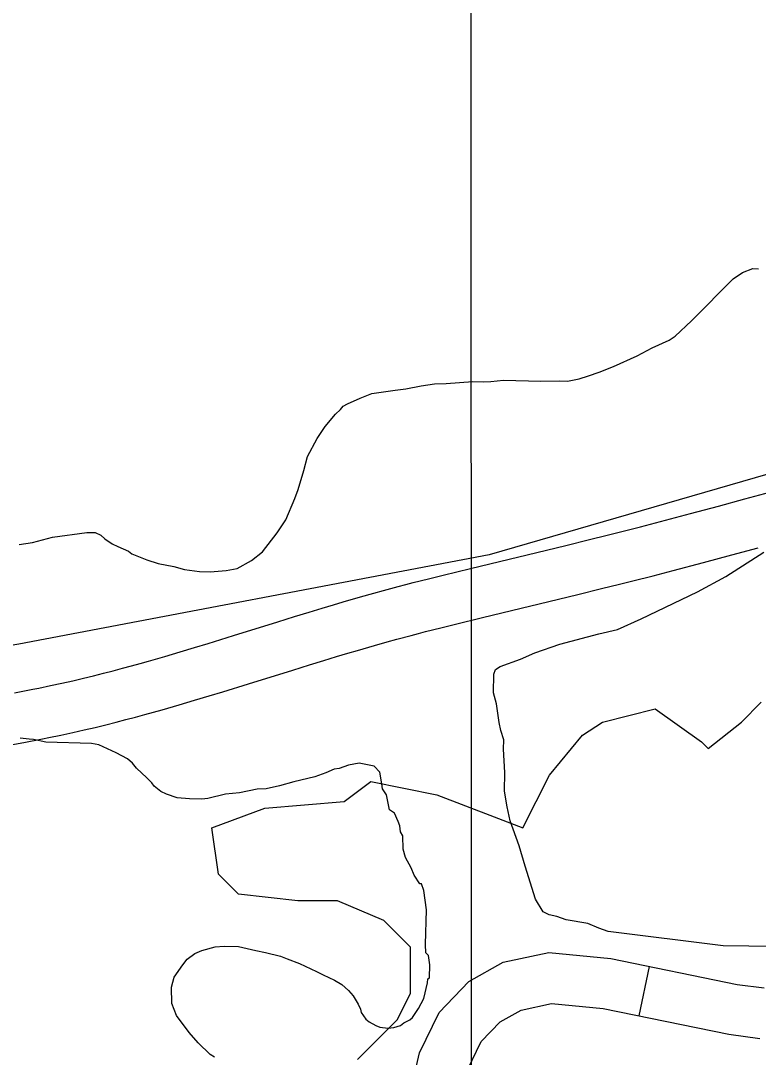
# Model space of a CAD drawing. Extents: x 3263578 to 3301413, y 764927 to 798602.
# Drawn here: x 3296288 to 3296726, y 785305 to 785920 of the extents above; entities that cross this region are included whole.
import ezdxf

# ---------------------------------------------------------------- set-up
doc = ezdxf.new("R2010")
doc.units = 0
for name, color, linetype in [('V-GRID-MAJR', 7, 'Continuous'), ('V-ROAD-CNTR', 7, 'Continuous'), ('V-SITE-VEGE', 7, 'Continuous'), ('V-TOPO-SHOR', 7, 'Continuous')]:
    doc.layers.add(name, color=color, linetype=linetype)

msp = doc.modelspace()

# ---------------------------------------------------------------- linework, layer by layer
at = {"layer": 'V-GRID-MAJR'}
msp.add_spline([(3296559.42, 775831.54), (3296556.78, 781892.48), (3296554.13, 787954.52), (3296551.49, 794016.58), (3296551.49, 794017.63)], degree=3, dxfattribs=at)
at = {"layer": 'V-ROAD-CNTR'}
msp.add_line((3296660.74, 785358.79), (3296654.74, 785329.4), dxfattribs=at)
for points in [[(3296717.69, 785636.26), (3296732.38, 785640.29)], [(3296284.01, 785521.22), (3296294.96, 785523.3), (3296298.47, 785523.99), (3296305.42, 785525.42), (3296312.12, 785526.87), (3296318.61, 785528.34), (3296324.89, 785529.82), (3296330.96, 785531.3), (3296336.85, 785532.79), (3296342.54, 785534.26), (3296348.06, 785535.73), (3296353.4, 785537.18), (3296358.57, 785538.61), (3296363.57, 785540.02), (3296373.29, 785542.81), (3296382.4, 785545.5), (3296390.93, 785548.06), (3296398.93, 785550.5), (3296413.97, 785555.14), (3296440.36, 785563.35), (3296450.29, 785566.43), (3296459, 785569.1), (3296466.64, 785571.41), (3296473.34, 785573.41), (3296479.22, 785575.15), (3296489.51, 785578.13), (3296497.27, 785580.32), (3296503.12, 785581.93), (3296511.87, 785584.28), (3296516.28, 785585.43), (3296520.69, 785586.56), (3296529.91, 785588.88), (3296538.55, 785591.04), (3296554.75, 785595.01), (3296611.33, 785608.7), (3296625.42, 785612.15), (3296635.97, 785614.76), (3296643.87, 785616.74), (3296655.7, 785619.75), (3296667.51, 785622.81), (3296685.35, 785627.52), (3296702.05, 785632.01), (3296717.73, 785636.27)], [(3296278.4, 785489.68), (3296289.53, 785491.73), (3296300.66, 785493.85), (3296304.38, 785494.58), (3296311.61, 785496.07), (3296318.61, 785497.58), (3296325.37, 785499.11), (3296331.89, 785500.65), (3296338.19, 785502.19), (3296344.28, 785503.72), (3296350.16, 785505.24), (3296355.84, 785506.75), (3296361.33, 785508.24), (3296366.64, 785509.71), (3296371.78, 785511.16), (3296381.69, 785514.01), (3296390.95, 785516.74), (3296399.61, 785519.34), (3296407.72, 785521.81), (3296422.86, 785526.48), (3296449.25, 785534.7), (3296459.12, 785537.75), (3296467.74, 785540.4), (3296475.29, 785542.68), (3296481.88, 785544.66), (3296487.64, 785546.36), (3296497.76, 785549.28), (3296505.33, 785551.42), (3296511, 785552.98), (3296519.55, 785555.28), (3296523.8, 785556.39), (3296528.07, 785557.49), (3296537.19, 785559.78), (3296545.75, 785561.91), (3296561.85, 785565.87), (3296618.42, 785579.55), (3296632.59, 785583.02), (3296643.22, 785585.65), (3296651.21, 785587.65), (3296663.16, 785590.69), (3296675.12, 785593.79), (3296693.07, 785598.54), (3296709.88, 785603.05), (3296725.59, 785607.32)], [(3296517.96, 785279.23), (3296524.44, 785307.5), (3296536.21, 785331.49), (3296553.69, 785349.86), (3296574.08, 785361.26), (3296601.19, 785367.1), (3296638.04, 785363.43), (3296713.09, 785348.09), (3296729.17, 785345.96)], [(3296552.91, 785297.41), (3296561.12, 785314.14), (3296572.29, 785325.89), (3296584.79, 785332.88), (3296602.9, 785336.78), (3296633.54, 785333.73), (3296708.11, 785318.49), (3296726.56, 785316.05)]]:
    msp.add_lwpolyline(points, dxfattribs=at)
at = {"layer": 'V-SITE-VEGE'}
for p, q in [((3296710.79, 785766.97), (3296716.33, 785770.76)), ((3296716.33, 785770.76), (3296722.31, 785773.05)), ((3296722.31, 785773.05), (3296725.76, 785772.95)), ((3296702.15, 785758.34), (3296710.79, 785766.97)), ((3296695.03, 785751.15), (3296702.15, 785758.34)), ((3296685.88, 785742.05), (3296695.03, 785751.15)), ((3296676.24, 785732.96), (3296685.88, 785742.05)), ((3296672.72, 785730.59), (3296676.24, 785732.96)), ((3296653.69, 785721.28), (3296662.71, 785725.95)), ((3296662.71, 785725.95), (3296672.72, 785730.59)), ((3296639.69, 785714.79), (3296653.69, 785721.28)), ((3296631.21, 785711.58), (3296639.69, 785714.79)), ((3296566.9, 785706.06), (3296574.33, 785706.83)), ((3296574.33, 785706.83), (3296596.51, 785706.18)), ((3296596.51, 785706.18), (3296607.37, 785706.36)), ((3296607.37, 785706.36), (3296612.3, 785706.21)), ((3296612.3, 785706.21), (3296619.25, 785707.49)), ((3296619.25, 785707.49), (3296624.73, 785709.3)), ((3296624.73, 785709.3), (3296631.21, 785711.58)), ((3296496.14, 785698.77), (3296510.01, 785700.83)), ((3296510.01, 785700.83), (3296516.45, 785701.62)), ((3296516.45, 785701.62), (3296525.38, 785703.33)), ((3296525.38, 785703.33), (3296533.31, 785704.59)), ((3296533.31, 785704.59), (3296540.23, 785704.88)), ((3296540.23, 785704.88), (3296556.04, 785705.89)), ((3296556.04, 785705.89), (3296562.45, 785705.7)), ((3296562.45, 785705.7), (3296566.9, 785706.06)), ((3296481.65, 785692.78), (3296489.15, 785696.01)), ((3296489.15, 785696.01), (3296496.14, 785698.77)), ((3296474.56, 785686.57), (3296477.61, 785689.44)), ((3296477.61, 785689.44), (3296479.14, 785691.37)), ((3296479.14, 785691.37), (3296481.65, 785692.78)), ((3296468.43, 785679.35), (3296474.56, 785686.57)), ((3296463.78, 785672.09), (3296468.43, 785679.35)), ((3296458.03, 785661.4), (3296463.78, 785672.09)), ((3296455.82, 785653.08), (3296458.03, 785661.4)), ((3296452.53, 785641.83), (3296455.82, 785653.08)), ((3296450.4, 785636.46), (3296452.53, 785641.83)), ((3296445.09, 785623.79), (3296450.4, 785636.46)), ((3296439.93, 785616.05), (3296445.09, 785623.79)), ((3296306.64, 785613.54), (3296326.95, 785616.4)), ((3296326.95, 785616.4), (3296331.88, 785616.25)), ((3296331.88, 785616.25), (3296335.29, 785614.68)), ((3296335.29, 785614.68), (3296337.7, 785612.63)), ((3296431.22, 785604.96), (3296439.93, 785616.05)), ((3296286.78, 785609.19), (3296294.71, 785610.44)), ((3296294.71, 785610.44), (3296306.64, 785613.54)), ((3296337.7, 785612.63), (3296342.05, 785609.54)), ((3296342.05, 785609.54), (3296345.45, 785607.96)), ((3296345.45, 785607.96), (3296351.79, 785605.31)), ((3296351.79, 785605.31), (3296353.72, 785603.77)), ((3296353.72, 785603.77), (3296362.49, 785600.06)), ((3296424.65, 785599.72), (3296431.22, 785604.96)), ((3296362.49, 785600.06), (3296369.33, 785597.89)), ((3296369.33, 785597.89), (3296378.66, 785596.13)), ((3296378.66, 785596.13), (3296385.02, 785594.47)), ((3296416.12, 785595.03), (3296424.65, 785599.72)), ((3296385.02, 785594.47), (3296393.87, 785593.22)), ((3296393.87, 785593.22), (3296400.28, 785593.03)), ((3296400.28, 785593.03), (3296409.67, 785593.74)), ((3296409.67, 785593.74), (3296416.12, 785595.03)), ((3296292.76, 785493.56), (3296287.35, 785494.21)), ((3296295.22, 785493.49), (3296292.76, 785493.56)), ((3296302.58, 785491.79), (3296295.22, 785493.49)), ((3296329.69, 785491), (3296302.58, 785491.79)), ((3296334.11, 785490.38), (3296329.69, 785491)), ((3296344.33, 785485.64), (3296334.11, 785490.38)), ((3296351.13, 785481.98), (3296344.33, 785485.64)), ((3296354.02, 785479.43), (3296351.13, 785481.98)), ((3296356.4, 785476.4), (3296354.02, 785479.43)), ((3296488.71, 785479.43), (3296482.26, 785478.14)), ((3296497.54, 785477.69), (3296488.71, 785479.43)), ((3296362.65, 785470.79), (3296356.4, 785476.4)), ((3296468.81, 785473.6), (3296462.33, 785471.32)), ((3296473.81, 785475.92), (3296468.81, 785473.6)), ((3296476.78, 785476.32), (3296473.81, 785475.92)), ((3296482.26, 785478.14), (3296476.78, 785476.32)), ((3296500.9, 785474.14), (3296497.54, 785477.69)), ((3296502.17, 785467.19), (3296500.9, 785474.14)), ((3296365.52, 785467.74), (3296362.65, 785470.79)), ((3296366.94, 785465.73), (3296365.52, 785467.74)), ((3296449.9, 785468.23), (3296441.45, 785466.01)), ((3296462.33, 785471.32), (3296449.9, 785468.23)), ((3296502.58, 785464.22), (3296502.17, 785467.19)), ((3296370.8, 785462.66), (3296366.94, 785465.73)), ((3296374.2, 785461.08), (3296370.8, 785462.66)), ((3296380.55, 785458.92), (3296374.2, 785461.08)), ((3296409.23, 785461.03), (3296398.79, 785458.38)), ((3296417.64, 785461.78), (3296409.23, 785461.03)), ((3296428.07, 785463.94), (3296417.64, 785461.78)), ((3296433.5, 785464.27), (3296428.07, 785463.94)), ((3296441.45, 785466.01), (3296433.5, 785464.27)), ((3296504.94, 785460.69), (3296502.58, 785464.22)), ((3296506.65, 785451.76), (3296504.94, 785460.69)), ((3296387.93, 785458.21), (3296380.55, 785458.92)), ((3296395.33, 785457.99), (3296387.93, 785458.21)), ((3296398.79, 785458.38), (3296395.33, 785457.99)), ((3296509.55, 785449.71), (3296506.65, 785451.76)), ((3296511.87, 785444.7), (3296509.55, 785449.71)), ((3296512.79, 785442.21), (3296511.87, 785444.7)), ((3296513.18, 785438.74), (3296512.79, 785442.21)), ((3296514.58, 785436.24), (3296513.18, 785438.74)), ((3296514.85, 785428.33), (3296514.58, 785436.24)), ((3296516.18, 785423.36), (3296514.85, 785428.33)), ((3296519.46, 785417.34), (3296516.18, 785423.36)), ((3296521.3, 785412.85), (3296519.46, 785417.34)), ((3296524.6, 785407.82), (3296521.3, 785412.85)), ((3296525.59, 785407.79), (3296524.6, 785407.82)), ((3296526.95, 785403.8), (3296525.59, 785407.79)), ((3296528.59, 785392.41), (3296526.95, 785403.8)), ((3296527.99, 785371.7), (3296528.59, 785392.41)), ((3296391.16, 785366.34), (3296395.16, 785368.2)), ((3296395.16, 785368.2), (3296403.12, 785370.43)), ((3296403.12, 785370.43), (3296408.56, 785370.76)), ((3296408.56, 785370.76), (3296416.94, 785370.52)), ((3296416.94, 785370.52), (3296427.23, 785368.24)), ((3296427.23, 785368.24), (3296433.12, 785367.08)), ((3296528.33, 785366.76), (3296527.99, 785371.7)), ((3296384.05, 785359.64), (3296386.62, 785363.02)), ((3296386.62, 785363.02), (3296391.16, 785366.34)), ((3296433.12, 785367.08), (3296441.94, 785364.85)), ((3296441.94, 785364.85), (3296445.83, 785363.26)), ((3296445.83, 785363.26), (3296453.16, 785360.58)), ((3296529.77, 785365.23), (3296528.33, 785366.76)), ((3296530.6, 785359.78), (3296529.77, 785365.23)), ((3296378.91, 785352.39), (3296384.05, 785359.64)), ((3296453.16, 785360.58), (3296463.38, 785355.83)), ((3296463.38, 785355.83), (3296467.27, 785353.75)), ((3296530.37, 785351.9), (3296530.6, 785359.78)), ((3296377.26, 785346.52), (3296378.91, 785352.39)), ((3296467.27, 785353.75), (3296474.08, 785350.59)), ((3296474.08, 785350.59), (3296478.45, 785347.99)), ((3296529.29, 785348.97), (3296529.36, 785351.43)), ((3296529.36, 785351.43), (3296530.37, 785351.9)), ((3296377.46, 785336.65), (3296377.26, 785346.52)), ((3296478.45, 785347.99), (3296482.29, 785344.43)), ((3296482.29, 785344.43), (3296485.16, 785341.38)), ((3296527.05, 785339.66), (3296529.29, 785348.97)), ((3296485.16, 785341.38), (3296487.97, 785336.36)), ((3296523.91, 785333.83), (3296527.05, 785339.66)), ((3296380.21, 785329.66), (3296377.46, 785336.65)), ((3296487.97, 785336.36), (3296489.36, 785333.36)), ((3296489.36, 785333.36), (3296489.8, 785331.38)), ((3296489.8, 785331.38), (3296492.64, 785327.35)), ((3296520.3, 785328.51), (3296523.91, 785333.83)), ((3296387.81, 785319.57), (3296380.21, 785329.66)), ((3296492.64, 785327.35), (3296494.57, 785325.81)), ((3296494.57, 785325.81), (3296498.46, 785323.72)), ((3296513.26, 785323.78), (3296515.27, 785325.2)), ((3296515.27, 785325.2), (3296518.78, 785327.07)), ((3296518.78, 785327.07), (3296520.3, 785328.51)), ((3296393.06, 785313.49), (3296387.81, 785319.57)), ((3296498.46, 785323.72), (3296500.89, 785322.66)), ((3296500.89, 785322.66), (3296505.81, 785322.03)), ((3296505.81, 785322.03), (3296509.27, 785322.42)), ((3296509.27, 785322.42), (3296513.26, 785323.78)), ((3296400.25, 785306.37), (3296393.06, 785313.49)), ((3296402.68, 785304.82), (3296400.25, 785306.37))]:
    msp.add_line(p, q, dxfattribs=at)
msp.add_lwpolyline([(3296735.25, 785370.52), (3296704.74, 785371.01), (3296636.45, 785379.5), (3296630.93, 785381.44), (3296624.5, 785384.32), (3296611.59, 785386.37), (3296606.07, 785388.31), (3296601.46, 785389.31), (3296597.8, 785391.22), (3296593.29, 785398.69), (3296587.13, 785418.21), (3296583.63, 785430.29), (3296578.32, 785445.17), (3296576.6, 785453.52), (3296574.9, 785462.79), (3296575.08, 785473.89), (3296574.38, 785487.77), (3296574.47, 785493.32), (3296572.71, 785498.89), (3296571.86, 785503.53), (3296570.19, 785514.66), (3296568.44, 785521.16), (3296568.62, 785532.25), (3296569.59, 785535.01), (3296572.39, 785536.81), (3296584.48, 785541.24), (3296592.86, 785544.81), (3296607.75, 785550.12), (3296630.96, 785556.21), (3296642.1, 785558.81), (3296656.07, 785565.06), (3296689.62, 785581.17), (3296706.41, 785590.14), (3296728.84, 785604.58)], dxfattribs=at)
at = {"layer": 'V-TOPO-SHOR'}
for points in [[(3296898.07, 785699.28), (3296565.89, 785603.03), (3296286.68, 785550.1), (3295949.7, 785492.36)], [(3296487.64, 785303.42), (3296511.22, 785326.99), (3296519.08, 785342.71), (3296519.08, 785370.21), (3296503.37, 785385.93), (3296475.86, 785397.72), (3296452.29, 785397.72), (3296416.92, 785401.66), (3296405.14, 785413.45), (3296401.21, 785440.95), (3296432.65, 785452.74), (3296479.8, 785456.66), (3296495.52, 785468.45), (3296534.81, 785460.59), (3296585.89, 785440.93), (3296601.61, 785472.37), (3296621.26, 785495.94), (3296633.04, 785503.8), (3296664.48, 785511.66), (3296691.98, 785492.01), (3296695.91, 785488.08), (3296715.56, 785503.79), (3296727.35, 785515.58)]]:
    msp.add_lwpolyline(points, dxfattribs=at)

doc.saveas('drawing.dxf')
